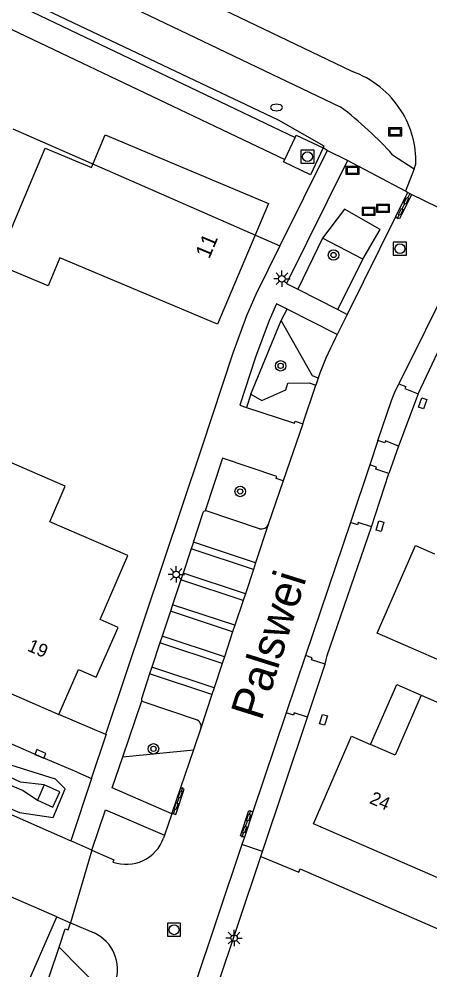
# Model space of a CAD drawing. Extents: x 136000 to 141014, y 402000 to 403500.
# Drawn here: x 138858.6 to 138890, y 402987.2 to 403059.8 of the extents above; entities that cross this region are included whole.
import ezdxf

# ---------------------------------------------------------------- set-up
doc = ezdxf.new("R2010")
doc.units = 0
for name, color, linetype in [('gg-afsc-hekwerk', 7, 'Continuous'), ('gg-anno-huisnummerreeks BGT', 7, 'Continuous'), ('gg-anno-openbare ruimte label', 7, 'Continuous'), ('gg-bbg-hoofdgebouw', 7, 'Continuous'), ('gg-bbg-luifel en loopbrug', 7, 'Continuous'), ('gg-knt-onverhard', 7, 'Continuous'), ('gg-knt-verharding', 7, 'Continuous'), ('gg-knt-verharding nz', 7, 'Continuous'), ('gg-kntw-bovenkant insteek waterloop', 7, 'Continuous'), ('gg-kntw-greppel-droge sloot', 7, 'Continuous'), ('gg-kntw-waterlijn', 7, 'Continuous'), ('gg-kwrk-uitstroombak niveau min 01', 7, 'Continuous'), ('gt-anno-plantopografie huisnummer', 7, 'Continuous'), ('gt-bbg-plantopografie pand', 7, 'Continuous'), ('gt-grn-afwateringsgoot', 7, 'Continuous'), ('gt-grn-groengrens', 7, 'Continuous'), ('gt-grn-vlakafsluiter', 7, 'Continuous'), ('gt-grn-weggrens', 7, 'Continuous'), ('gt-symb-afwateringsgoot', 7, 'Continuous'), ('gt-symb-boom', 7, 'Continuous'), ('gt-symb-brandkraan', 7, 'Continuous'), ('gt-symb-kolk', 7, 'Continuous'), ('gt-symb-kolk center center', 7, 'Continuous'), ('gt-symb-lichtmast', 7, 'Continuous'), ('gt-symb-rioolschacht', 7, 'Continuous'), ('gt-symb-verkeersbord', 7, 'Continuous')]:
    doc.layers.add(name, color=color, linetype=linetype)

# ---------------------------------------------------------------- blocks, each defined once
blk = doc.blocks.new('gt0-KOLKCC')
at = {"layer": 'gt-symb-kolk center center'}
blk.add_lwpolyline([(-0.375, 0.2), (0.375, 0.2), (0.375, -0.2), (-0.375, -0.2)], close=True, dxfattribs=at)
blk = doc.blocks.new('gt0-AFWGT_1')
at = {"layer": 'gt-symb-afwateringsgoot'}
for p, q in [((-1.076, 0), (-0.726, 0)), ((-0.225, 0), (0.225, 0)), ((0.725, 0), (1.075, 0))]:
    blk.add_line(p, q, dxfattribs=at)
for points in [[(-0.726, 0.075), (-0.225, 0.075), (-0.225, -0.075), (-0.726, -0.075)], [(0.225, 0.075), (0.725, 0.075), (0.725, -0.075), (0.225, -0.075)]]:
    blk.add_lwpolyline(points, close=True, dxfattribs=at)
blk = doc.blocks.new('gt0-LMAST')
at = {"layer": 'gt-symb-lichtmast'}
for p, q in [((-0.182, 0.173), (-0.447, 0.438)), ((-0.005, 0.246), (-0.005, 0.621)), ((0.172, 0.173), (0.437, 0.438)), ((-0.255, -0.004), (-0.63, -0.004)), ((-0.182, -0.181), (-0.447, -0.446)), ((-0.005, -0.254), (-0.005, -0.629)), ((0.437, -0.446), (0.172, -0.181)), ((0.245, -0.004), (0.62, -0.004))]:
    blk.add_line(p, q, dxfattribs=at)
blk.add_circle((-0.005, -0.004), 0.25, dxfattribs=at)
blk = doc.blocks.new('gt0-VBORD')
at = {"layer": 'gt-symb-verkeersbord'}
blk.add_lwpolyline([(-0.5, 0.295), (-0.5, -0.295), (0.5, -0.295), (0.5, 0.295), (-0.5, 0.295)], dxfattribs=at)
blk.add_lwpolyline([(-0.417, -0.212), (0.417, -0.212), (0.417, 0.212), (-0.417, 0.212)], close=True, dxfattribs=at)
blk = doc.blocks.new('gt0-RS')
at = {"layer": 'gt-symb-rioolschacht'}
blk.add_lwpolyline([(-0.5, -0.5), (0.5, -0.5), (0.5, 0.5), (-0.5, 0.5)], close=True, dxfattribs=at)
blk.add_circle((0, 0), 0.375, dxfattribs=at)
blk = doc.blocks.new('gt0-BR')
at = {"layer": 'gt-symb-brandkraan'}
for centre, radius, start, end in [((-0.244, 0), 0.206, 107.56694, 252.43307), ((0.599, -2.664), 3, 106.89205, 107.56694), ((0, -0.691), 0.938, 73.10799, 106.89205), ((-0.599, -2.664), 3, 72.43309, 73.10799), ((0.244, 0), 0.206, 287.56695, 72.43309), ((0.599, 2.664), 3, 252.43307, 253.10797), ((0, 0.691), 0.938, 253.10797, 286.89206), ((-0.599, 2.664), 3, 286.89206, 287.56695)]:
    blk.add_arc(centre, radius, start, end, dxfattribs=at)
blk = doc.blocks.new('gt0-BOOM')
at = {"layer": 'gt-symb-boom'}
for radius in [0.4, 0.2]:
    blk.add_circle((0, 0), radius, dxfattribs=at)
blk = doc.blocks.new('gt0-KOLK')
at = {"layer": 'gt-symb-kolk'}
blk.add_lwpolyline([(0, 0), (0.375, 0), (0.375, 0.4), (-0.375, 0.4), (-0.375, 0), (0, 0)], dxfattribs=at)

msp = doc.modelspace()

# ---------------------------------------------------------------- linework, layer by layer
at = {"layer": 'gg-afsc-hekwerk'}
for p, q in [((138872.516, 403027.028), (138865.197, 403005.218)), ((138865.19, 403005.158), (138861.613, 403006.675))]:
    msp.add_line(p, q, dxfattribs=at)
msp.add_lwpolyline([(138880.046, 402994.871), (138894.689, 402988.479), (138894.711, 402988.528)], dxfattribs=at)
at = {"layer": 'gg-bbg-hoofdgebouw'}
for points in [[(138866.883, 403018.821), (138860.925, 403021.401), (138862.106, 403024.128), (138857.63, 403026.066), (138853.767, 403017.166), (138857.873, 403015.387), (138855.297, 403009.426), (138861.613, 403006.675)], [(138893.556, 403021.344), (138900.882, 403018.157), (138899.492, 403014.959), (138901.693, 403014.002), (138898.777, 403007.285), (138885.923, 403012.898), (138888.841, 403019.58), (138890.289, 403018.952)], [(138861.613, 403006.675), (138863.113, 403010.118), (138864.473, 403009.526), (138866.133, 403013.326), (138864.755, 403013.93), (138866.883, 403018.821)], [(138889.28, 403008.143), (138901.674, 403002.749), (138898.727, 402995.926), (138893.637, 402998.125), (138891.723, 402993.692), (138881.054, 402998.31), (138883.966, 403005.01), (138885.418, 403004.379)], [(138889.28, 403008.143), (138887.291, 403003.565), (138885.418, 403004.379)]]:
    msp.add_lwpolyline(points, dxfattribs=at)
at = {"layer": 'gg-bbg-luifel en loopbrug'}
msp.add_lwpolyline([(138885.418, 403004.379), (138887.408, 403008.957), (138889.28, 403008.143)], dxfattribs=at)
at = {"layer": 'gg-knt-onverhard'}
for p, q in [((138830.649, 403078.225), (138883.105, 403053.115)), ((138881.803, 403049.971), (138881.877, 403050.1)), ((138882.091, 403049.782), (138881.803, 403049.971)), ((138887.101, 403049.443), (138888.744, 403048.358)), ((138888.089, 403046.656), (138883.653, 403049.013))]:
    msp.add_line(p, q, dxfattribs=at)
msp.add_lwpolyline([(138881.877, 403050.1), (138878.393, 403052.083), (138829.299, 403075.385)], dxfattribs=at)
for centre, radius, start, end in [((138865.681, 403030.142), 28.833, 47.28282, 52.82168), ((138865.93, 403030.39), 28.482, 41.98483, 47.31104)]:
    msp.add_arc(centre, radius, start, end, dxfattribs=at)
at = {"layer": 'gg-knt-verharding'}
for p, q in [((138882.091, 403049.782), (138878.482, 403042.496)), ((138883.653, 403049.013), (138882.091, 403049.782)), ((138888.744, 403048.358), (138888.882, 403048.73)), ((138888.744, 403048.358), (138888.089, 403046.656)), ((138888.242, 403046.559), (138888.089, 403046.656)), ((138893.245, 403044.105), (138888.536, 403046.415)), ((138887.321, 403044.703), (138883.626, 403037.251)), ((138892.634, 403042.153), (138887.565, 403031.936)), ((138879.86, 403039.174), (138882.916, 403037.614)), ((138882.865, 403035.718), (138879.035, 403037.646)), ((138882.916, 403037.614), (138883.626, 403037.251)), ((138883.626, 403037.251), (138882.865, 403035.718)), ((138882.865, 403035.718), (138882.707, 403035.399)), ((138880.232, 403028.897), (138881.233, 403031.843)), ((138881.408, 403032.365), (138881.233, 403031.843)), ((138889.039, 403031.182), (138887.555, 403027.171)), ((138880.232, 403028.897), (138878.745, 403024.532)), ((138885.98, 403027.623), (138885.35, 403025.748)), ((138887.555, 403027.171), (138887.238, 403026.314)), ((138885.35, 403025.748), (138883.872, 403021.352)), ((138878.745, 403024.532), (138877.605, 403021.184)), ((138885.481, 403021.008), (138886.816, 403025.086)), ((138883.872, 403021.352), (138880.452, 403011.183)), ((138871.885, 403019.85), (138871.717, 403019.343)), ((138871.717, 403019.343), (138871.098, 403017.478)), ((138871.098, 403017.478), (138870.925, 403016.954)), ((138870.925, 403016.954), (138870.299, 403015.066)), ((138870.299, 403015.066), (138870.13, 403014.559)), ((138870.13, 403014.559), (138869.5, 403012.659)), ((138869.33, 403012.146), (138868.714, 403010.287)), ((138869.5, 403012.659), (138869.33, 403012.146)), ((138880.452, 403011.183), (138878.98, 403006.808)), ((138881.945, 403010.531), (138882.11, 403011.189)), ((138868.714, 403010.287), (138868.544, 403009.774)), ((138880.611, 403006.475), (138881.945, 403010.531)), ((138866.49, 403003.427), (138867.942, 403007.724)), ((138878.98, 403006.808), (138876.431, 402999.226)), ((138877.157, 402996.209), (138880.611, 403006.475)), ((138872.446, 403005.632), (138871.882, 403003.966)), ((138871.882, 403003.966), (138870.902, 403001.073)), ((138863, 403002.261), (138864.115, 403001.779)), ((138864.115, 403001.779), (138862.529, 402997.011)), ((138870.229, 402999.086), (138869.68, 402997.462)), ((138870.247, 402999.138), (138870.229, 402999.086)), ((138864.137, 402996.304), (138862.529, 402997.011)), ((138869.68, 402997.462), (138869.601, 402997.23)), ((138875.782, 402997.298), (138875.593, 402996.735)), ((138875.593, 402996.735), (138871.131, 402983.468)), ((138877.157, 402996.209), (138875.593, 402996.735)), ((138877.024, 402995.813), (138877.157, 402996.209)), ((138871.106, 402978.151), (138877.024, 402995.813)), ((138861.461, 402991.212), (138857.759, 402992.819)), ((138861.461, 402991.212), (138862.504, 402990.762)), ((138862.504, 402990.762), (138864.308, 402989.985))]:
    msp.add_line(p, q, dxfattribs=at)
for points in [[(138883.962, 403055.824), (138858.397, 403068.104), (138835.241, 403079.174)], [(138883.653, 403049.013), (138878.992, 403039.618), (138879.86, 403039.174)], [(138878.482, 403042.496), (138876.641, 403038.778), (138875.948, 403037.148), (138874.887, 403034.284), (138872.516, 403027.028)], [(138879.035, 403037.646), (138878.233, 403038.05), (138877.678, 403036.77), (138876.634, 403033.989), (138875.423, 403030.31), (138875.943, 403030.139)], [(138885.98, 403027.623), (138887.004, 403030.665), (138887.268, 403031.309), (138887.565, 403031.936)], [(138887.565, 403031.936), (138888.107, 403031.746), (138888.034, 403031.581), (138889.039, 403031.182)], [(138875.943, 403030.139), (138879.599, 403028.935), (138879.647, 403029.096), (138880.232, 403028.897)], [(138887.555, 403027.171), (138886.559, 403027.596), (138886.509, 403027.445), (138885.98, 403027.623)], [(138878.745, 403024.532), (138878.198, 403024.718), (138878.256, 403024.871), (138874.114, 403026.269), (138872.784, 403022.249)], [(138886.816, 403025.086), (138885.811, 403025.41), (138885.868, 403025.574), (138885.35, 403025.748)], [(138871.885, 403019.85), (138872.637, 403022.119), (138872.691, 403022.206), (138872.784, 403022.249)], [(138876.936, 403020.865), (138872.872, 403022.239), (138872.784, 403022.249)], [(138885.481, 403021.008), (138884.475, 403021.335), (138884.405, 403021.173), (138883.872, 403021.352)], [(138881.945, 403010.531), (138880.912, 403010.853), (138880.962, 403011.012), (138880.452, 403011.183)], [(138868.544, 403009.774), (138867.916, 403007.88), (138867.911, 403007.799), (138867.942, 403007.724)], [(138872.115, 403006.27), (138868.05, 403007.651), (138867.989, 403007.678), (138867.942, 403007.724)], [(138863, 403002.261), (138860.118, 403003.48), (138852.93, 403006.618)], [(138880.611, 403006.475), (138879.59, 403006.803), (138879.533, 403006.622), (138878.98, 403006.808)], [(138864.115, 403001.779), (138865.253, 403005.199), (138865.197, 403005.218)], [(138870.229, 402999.086), (138865.693, 403001.066), (138866.49, 403003.427)], [(138850.763, 403001.835), (138852.853, 403000.92), (138852.981, 403001.212), (138862.529, 402997.011)], [(138864.137, 402996.304), (138865.165, 402999.401), (138869.68, 402997.462)], [(138864.137, 402996.304), (138865.814, 402995.566), (138865.742, 402995.401)], [(138877.024, 402995.813), (138879.947, 402994.626), (138880.046, 402994.871)], [(138861.628, 402988.896), (138862.094, 402990.291), (138862.319, 402990.217), (138862.504, 402990.762)], [(138864.779, 402982.744), (138860.242, 402984.746), (138861.628, 402988.896)]]:
    msp.add_lwpolyline(points, dxfattribs=at)
for centre, radius, start, end in [((138881.532, 403048.89), 7.348, 32.11419, 70.68419), ((138881.496, 403048.872), 7.388, 358.89929, 32.08497), ((138904.021, 403024.478), 23.949, 152.87079, 160.77306), ((138877.08, 403021.423), 0.576, 255.48976, 335.49675), ((138871.97, 403005.79), 0.502, 341.66971, 73.17165), ((138866.76, 402998.238), 3.014, 250.25317, 340.4647), ((138862.998, 402987.181), 3.095, 341.4891, 64.9592)]:
    msp.add_arc(centre, radius, start, end, dxfattribs=at)
at = {"layer": 'gg-knt-verharding nz'}
for p, q in [((138877.605, 403021.184), (138876.639, 403018.274)), ((138876.639, 403018.274), (138871.885, 403019.85)), ((138876.471, 403017.766), (138871.717, 403019.343)), ((138876.639, 403018.274), (138876.471, 403017.766)), ((138875.853, 403015.902), (138871.098, 403017.478)), ((138876.471, 403017.766), (138875.853, 403015.902)), ((138875.679, 403015.377), (138870.925, 403016.954)), ((138875.853, 403015.902), (138875.679, 403015.377)), ((138875.052, 403013.489), (138870.299, 403015.066)), ((138875.679, 403015.377), (138875.052, 403013.489)), ((138874.884, 403012.982), (138870.13, 403014.559)), ((138874.884, 403012.982), (138874.254, 403011.083)), ((138875.052, 403013.489), (138874.884, 403012.982)), ((138874.084, 403010.57), (138869.33, 403012.146)), ((138874.254, 403011.083), (138869.5, 403012.659)), ((138874.254, 403011.083), (138874.084, 403010.57)), ((138873.468, 403008.711), (138868.714, 403010.287)), ((138874.084, 403010.57), (138873.468, 403008.711)), ((138873.297, 403008.198), (138868.544, 403009.774)), ((138873.468, 403008.711), (138873.297, 403008.198)), ((138873.297, 403008.198), (138872.446, 403005.632))]:
    msp.add_line(p, q, dxfattribs=at)
at = {"layer": 'gg-kntw-bovenkant insteek waterloop'}
msp.add_lwpolyline([(138851.167, 403002.342), (138858.605, 402999.18), (138861.175, 402998.813), (138862.086, 403000.991), (138861.368, 403001.738), (138857.94, 403002.796), (138852.475, 403005.319)], dxfattribs=at)
at = {"layer": 'gg-kntw-greppel-droge sloot'}
for p, q in [((138832.867, 403073.168), (138879.655, 403050.766)), ((138832.01, 403071.384), (138878.864, 403049.09))]:
    msp.add_line(p, q, dxfattribs=at)
at = {"layer": 'gg-kntw-waterlijn'}
for points in [[(138860.503, 403001.3), (138858.686, 403001.493), (138852.136, 403004.547)], [(138851.812, 403003.811), (138858.88, 403000.863), (138859.977, 403000.116)]]:
    msp.add_lwpolyline(points, dxfattribs=at)
at = {"layer": 'gg-kwrk-uitstroombak niveau min 01'}
for p, q in [((138878.864, 403049.09), (138879.655, 403050.766)), ((138881.803, 403049.971), (138880.836, 403047.921)), ((138860.503, 403001.3), (138859.977, 403000.116))]:
    msp.add_line(p, q, dxfattribs=at)
for points in [[(138879.655, 403050.766), (138879.74, 403050.946), (138881.803, 403049.971)], [(138880.836, 403047.921), (138878.772, 403048.895), (138878.864, 403049.09)], [(138859.977, 403000.116), (138861.161, 402999.584), (138861.687, 403000.767), (138860.503, 403001.3)]]:
    msp.add_lwpolyline(points, dxfattribs=at)
at = {"layer": 'gt-bbg-plantopografie pand'}
msp.add_lwpolyline([(138865.144, 403050.959), (138877.608, 403045.719), (138873.734, 403036.503), (138861.686, 403041.568), (138860.788, 403039.432), (138856.837, 403041.093), (138860.562, 403049.954), (138864.097, 403048.468), (138865.144, 403050.959)], dxfattribs=at)
at = {"layer": 'gt-grn-afwateringsgoot'}
for p, q in [((138888.242, 403046.559), (138887.321, 403044.703)), ((138888.536, 403046.415), (138888.242, 403046.559)), ((138870.902, 403001.073), (138870.247, 402999.138)), ((138876.431, 402999.226), (138875.782, 402997.298))]:
    msp.add_line(p, q, dxfattribs=at)
for points in [[(138888.536, 403046.415), (138887.623, 403044.553), (138887.321, 403044.703)], [(138870.247, 402999.138), (138870.544, 402999.037), (138871.192, 403000.974), (138870.902, 403001.073)], [(138875.782, 402997.298), (138875.479, 402997.4), (138876.121, 402999.33), (138876.431, 402999.226)]]:
    msp.add_lwpolyline(points, dxfattribs=at)
at = {"layer": 'gt-grn-groengrens'}
for p, q in [((138881.749, 403043.073), (138879.86, 403039.174)), ((138884.824, 403041.476), (138881.749, 403043.073)), ((138882.916, 403037.614), (138884.824, 403041.476)), ((138889.039, 403031.182), (138893.911, 403041.528)), ((138878.597, 403036.776), (138879.035, 403037.646)), ((138876.279, 403031.16), (138878.597, 403036.776)), ((138876.279, 403031.16), (138875.943, 403030.139)), ((138887.238, 403026.314), (138886.816, 403025.086)), ((138882.11, 403011.189), (138885.481, 403021.008)), ((138866.49, 403003.427), (138871.882, 403003.966)), ((138861.628, 402988.896), (138865.52, 402984.963))]:
    msp.add_line(p, q, dxfattribs=at)
for points in [[(138884.824, 403041.476), (138886.147, 403043.743), (138883.433, 403045.295), (138881.749, 403043.073)], [(138881.408, 403032.365), (138880.972, 403032.557), (138878.597, 403036.776)], [(138876.279, 403031.16), (138877.104, 403030.673), (138878.936, 403031.491), (138879.093, 403031.994), (138880.717, 403032.01), (138881.233, 403031.843)]]:
    msp.add_lwpolyline(points, dxfattribs=at)
at = {"layer": 'gt-grn-vlakafsluiter'}
for p, q in [((138858.103, 403051.427), (138878.482, 403042.496)), ((138858.879, 402985.303), (138861.461, 402991.212))]:
    msp.add_line(p, q, dxfattribs=at)
at = {"layer": 'gt-grn-weggrens'}
msp.add_line((138864.137, 402996.304), (138862.504, 402990.762), dxfattribs=at)

# ---------------------------------------------------------------- block references
at = {"layer": 'gt-symb-afwateringsgoot'}
for p, xscale, yscale, rotation in [((138887.933, 403045.508), 1.0000289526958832, 1.0000289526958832, 63.58548241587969), ((138870.727, 403000.112), 1.000055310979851, 1.000055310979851, 70.59571792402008), ((138875.943, 402998.334), 0.9999957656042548, 0.9999957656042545, 71.73717807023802)]:
    msp.add_blockref('gt0-AFWGT_1', p, dxfattribs=dict(at, xscale=xscale, yscale=yscale, rotation=rotation))
at = {"layer": 'gt-symb-boom'}
for p in [(138882.586, 403041.783), (138878.549, 403033.316), (138875.461, 403023.716), (138868.838, 403004.05)]:
    msp.add_blockref('gt0-BOOM', p, dxfattribs=at)
at = {"layer": 'gt-symb-brandkraan'}
msp.add_blockref('gt0-BR', (138878.23, 403053.058), dxfattribs=at)
at = {"layer": 'gt-symb-kolk', "rotation": -23.271708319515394}
msp.add_blockref('gt0-KOLK', (138860.118, 403003.48), dxfattribs=at)
at = {"layer": 'gt-symb-kolk center center'}
for p, rotation in [((138889.395, 403030.458), -108.58550523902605), ((138886.136, 403021.067), -106.93422641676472), ((138881.821, 403006.267), -106.11720845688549)]:
    msp.add_blockref('gt0-KOLKCC', p, dxfattribs=dict(at, rotation=rotation))
at = {"layer": 'gt-symb-lichtmast'}
for p in [(138878.651, 403039.974), (138870.578, 403017.383), (138874.995, 402989.597)]:
    msp.add_blockref('gt0-LMAST', p, dxfattribs=at)
at = {"layer": 'gt-symb-rioolschacht'}
for p in [(138880.6, 403049.294), (138887.652, 403042.267), (138870.412, 402990.225)]:
    msp.add_blockref('gt0-RS', p, dxfattribs=at)
at = {"layer": 'gt-symb-verkeersbord'}
for p in [(138887.293, 403051.197), (138884.033, 403048.247), (138886.358, 403045.347), (138885.277, 403045.125)]:
    msp.add_blockref('gt0-VBORD', p, dxfattribs=at)

# ---------------------------------------------------------------- texts
at = {"layer": 'gg-anno-huisnummerreeks BGT'}
for s, p in [('19', (138859.139, 403011.57)), ('24', (138885.266, 402999.917))]:
    msp.add_text(s, height=1, rotation=336.5, dxfattribs=at).set_placement(p)
at = {"layer": 'gg-anno-openbare ruimte label'}
msp.add_text('Palswei', height=2.5, rotation=72.5, dxfattribs=at).set_placement((138877.082, 403006.132))
at = {"layer": 'gt-anno-plantopografie huisnummer'}
msp.add_text('11', height=1.2, rotation=67.20197, dxfattribs=at).set_placement((138873.095, 403041.435))

doc.saveas('drawing.dxf')
